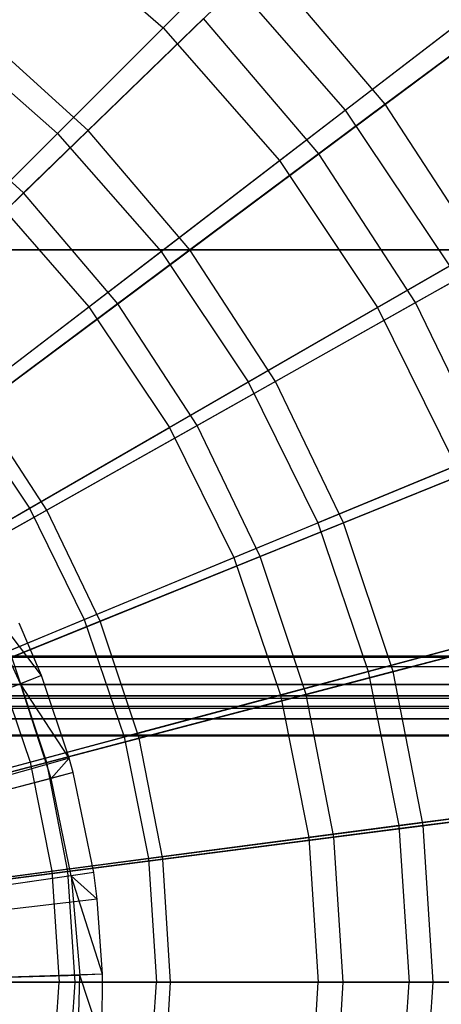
# Model space of a CAD drawing. Extents: x 0.2 to 40.1, y -6.7 to 6.7.
# Tile 507 of 516: x 38.5 to 38.9, y 3.4 to 4.4. Entities that reach past the tile are written whole.
import ezdxf

# ---------------------------------------------------------------- set-up
doc = ezdxf.new("R2010")
doc.units = 0
doc.header["$MEASUREMENT"] = 0
doc.layers.get('0').update_dxf_attribs({"color": 13, "linetype": 'CONTINUOUS'})

# ---------------------------------------------------------------- blocks, each defined once
blk = doc.blocks.new('SNOWBALL_XIV_PM3_STL')
at = {"color": 0}
for p, q in [((39.43158, 4.13386, 50.87138), (0.8489, 4.13386, 50.87138)), ((0.8489, 4.13386, 50.91075), (39.43158, 4.13386, 50.91075)), ((39.43158, 4.13386, 50.87138), (0.8489, 4.13386, 50.87138)), ((0.8489, 4.13386, 50.91075), (39.43158, 4.13386, 50.91075)), ((38.49542, 3.704, 17.40591), (38.45432, 3.7936, 17.40591)), ((38.49542, 3.704, 17.40591), (38.45432, 3.7936, 17.40591)), ((38.51635, 3.71219, 17.39542), (38.45432, 3.7936, 17.40591)), ((38.51635, 3.71219, 17.39542), (38.45432, 3.7936, 17.40591)), ((38.51635, 3.71219, 17.39542), (38.49413, 3.76406, 17.39542)), ((38.51635, 3.71219, 17.39542), (38.49413, 3.76406, 17.39542)), ((39.42879, 3.73129, 51.61956), (0.85168, 3.73129, 51.61956)), ((0.85168, 3.73129, 51.61956), (39.42499, 3.73025, 51.63235)), ((0.85168, 3.73129, 51.61956), (39.42499, 3.73025, 51.63235)), ((0.85168, 3.73129, 50.9109), (39.42879, 3.73129, 50.9109)), ((0.85168, 3.73129, 50.9109), (39.42879, 3.73129, 50.9109)), ((39.42879, 3.73129, 51.61956), (0.85168, 3.73129, 51.61956)), ((0.85988, 3.72647, 51.6467), (39.42499, 3.73025, 51.63235)), ((0.85988, 3.72647, 51.6467), (39.42499, 3.73025, 51.63235)), ((0.85988, 3.72647, 51.6467), (39.4168, 3.72107, 51.65835)), ((0.85988, 3.72647, 51.6467), (39.4168, 3.72107, 51.65835)), ((0.86808, 3.71258, 51.67051), (39.4168, 3.72107, 51.65835)), ((0.86808, 3.71258, 51.67051), (39.4168, 3.72107, 51.65835)), ((0.86808, 3.71258, 51.67051), (39.4086, 3.7035, 51.67959)), ((0.86808, 3.71258, 51.67051), (39.4086, 3.7035, 51.67959)), ((38.51635, 3.71219, 17.39542), (37.85824, 3.45469, 17.61196)), ((38.51635, 3.71219, 17.39542), (37.85824, 3.45469, 17.61196)), ((38.51635, 3.71219, 17.39542), (38.49542, 3.704, 17.40591)), ((38.51635, 3.71219, 17.39542), (38.49542, 3.704, 17.40591)), ((38.54383, 3.63045, 17.39542), (38.51635, 3.71219, 17.39542)), ((38.54383, 3.63045, 17.39542), (38.51635, 3.71219, 17.39542)), ((0.87627, 3.69134, 51.68808), (39.4086, 3.7035, 51.67959)), ((0.87627, 3.69134, 51.68808), (39.4086, 3.7035, 51.67959)), ((38.49542, 3.704, 17.40591), (38.37804, 3.65807, 17.45998)), ((38.49542, 3.704, 17.40591), (38.37804, 3.65807, 17.45998)), ((38.52604, 3.6103, 17.40591), (38.49542, 3.704, 17.40591)), ((38.52604, 3.6103, 17.40591), (38.49542, 3.704, 17.40591)), ((38.54383, 3.63045, 17.39542), (38.49542, 3.704, 17.40591)), ((38.54383, 3.63045, 17.39542), (38.49542, 3.704, 17.40591)), ((0.85168, 3.69192, 51.61956), (39.42076, 3.6896, 51.63287)), ((0.85168, 3.69192, 51.61956), (39.42076, 3.6896, 51.63287)), ((0.85168, 3.69192, 51.61956), (39.42879, 3.69192, 51.61956)), ((39.42879, 3.69192, 50.9109), (0.85168, 3.69192, 50.9109)), ((0.85168, 3.69192, 51.61956), (39.42879, 3.69192, 51.61956)), ((39.42879, 3.69192, 50.9109), (0.85168, 3.69192, 50.9109)), ((0.86195, 3.68816, 51.63636), (39.42076, 3.6896, 51.63287)), ((0.86195, 3.68816, 51.63636), (39.42076, 3.6896, 51.63287)), ((0.86195, 3.68816, 51.63636), (39.41162, 3.68169, 51.64603)), ((0.86195, 3.68816, 51.63636), (39.41162, 3.68169, 51.64603)), ((39.39221, 3.65255, 51.6983), (0.87627, 3.69134, 51.68808)), ((0.87627, 3.69134, 51.68808), (39.4004, 3.67969, 51.69348)), ((0.87627, 3.69134, 51.68808), (39.4004, 3.67969, 51.69348)), ((39.39221, 3.65255, 51.6983), (0.87627, 3.69134, 51.68808)), ((0.87109, 3.67902, 51.6487), (39.41162, 3.68169, 51.64603)), ((0.87109, 3.67902, 51.6487), (39.41162, 3.68169, 51.64603)), ((0.87109, 3.67902, 51.6487), (39.40247, 3.66935, 51.65517)), ((0.87109, 3.67902, 51.6487), (39.40247, 3.66935, 51.65517)), ((0.88023, 3.66587, 51.65661), (39.40247, 3.66935, 51.65517)), ((0.88023, 3.66587, 51.65661), (39.40247, 3.66935, 51.65517)), ((0.88023, 3.66587, 51.65661), (39.39221, 3.65255, 51.65893)), ((0.88023, 3.66587, 51.65661), (39.39221, 3.65255, 51.65893)), ((39.39221, 3.65255, 51.6983), (0.88447, 3.66534, 51.69725)), ((39.39221, 3.65255, 51.6983), (0.88447, 3.66534, 51.69725)), ((39.39221, 3.65255, 51.6983), (10.67572, 3.65238, 51.6983)), ((10.67572, 3.65238, 51.65893), (39.39221, 3.65255, 51.65893)), ((39.39221, 3.65255, 51.6983), (10.67572, 3.65238, 51.6983)), ((10.67572, 3.65238, 51.65893), (39.39221, 3.65255, 51.65893)), ((38.54383, 3.63045, 17.39542), (37.8638, 3.43815, 17.61196)), ((38.54383, 3.63045, 17.39542), (37.8638, 3.43815, 17.61196)), ((38.54383, 3.63045, 17.39542), (38.52604, 3.6103, 17.40591)), ((38.54383, 3.63045, 17.39542), (38.52604, 3.6103, 17.40591)), ((38.54777, 3.61606, 17.39542), (38.54383, 3.63045, 17.39542)), ((38.54777, 3.61606, 17.39542), (38.54383, 3.63045, 17.39542)), ((38.54777, 3.61606, 17.39542), (37.8646, 3.43524, 17.61196)), ((38.54777, 3.61606, 17.39542), (37.8646, 3.43524, 17.61196)), ((38.52604, 3.6103, 17.40591), (38.40419, 3.57806, 17.45998)), ((38.52604, 3.6103, 17.40591), (38.40419, 3.57806, 17.45998)), ((38.54777, 3.61606, 17.39542), (38.52604, 3.6103, 17.40591)), ((38.54777, 3.61606, 17.39542), (38.52604, 3.6103, 17.40591)), ((38.54578, 3.51373, 17.40591), (38.52604, 3.6103, 17.40591)), ((38.54578, 3.51373, 17.40591), (38.52604, 3.6103, 17.40591)), ((38.56802, 3.51696, 17.39542), (38.54777, 3.61606, 17.39542)), ((38.56802, 3.51696, 17.39542), (38.54777, 3.61606, 17.39542)), ((38.56802, 3.51696, 17.39542), (37.86869, 3.4152, 17.61196)), ((38.56802, 3.51696, 17.39542), (37.86869, 3.4152, 17.61196)), ((38.54578, 3.51373, 17.40591), (38.42105, 3.49558, 17.45998)), ((38.54578, 3.51373, 17.40591), (38.42105, 3.49558, 17.45998)), ((38.56802, 3.51696, 17.39542), (38.54578, 3.51373, 17.40591)), ((38.56802, 3.51696, 17.39542), (38.54578, 3.51373, 17.40591)), ((38.54578, 3.51373, 17.40591), (38.55438, 3.41553, 17.40591)), ((38.57685, 3.41621, 17.39542), (38.54578, 3.51373, 17.40591)), ((38.54578, 3.51373, 17.40591), (38.55438, 3.41553, 17.40591)), ((38.57146, 3.49059, 17.39542), (38.54578, 3.51373, 17.40591)), ((38.57685, 3.41621, 17.39542), (38.54578, 3.51373, 17.40591)), ((38.57146, 3.49059, 17.39542), (38.54578, 3.51373, 17.40591)), ((38.57146, 3.49059, 17.39542), (38.56802, 3.51696, 17.39542)), ((38.57146, 3.49059, 17.39542), (38.56802, 3.51696, 17.39542)), ((38.57146, 3.49059, 17.39542), (37.86939, 3.40987, 17.61196)), ((38.57146, 3.49059, 17.39542), (37.86939, 3.40987, 17.61196)), ((38.57685, 3.41621, 17.39542), (38.57146, 3.49059, 17.39542)), ((38.57685, 3.41621, 17.39542), (38.57146, 3.49059, 17.39542)), ((38.57685, 3.41621, 17.39542), (37.87048, 3.39483, 17.61196)), ((38.57685, 3.41621, 17.39542), (37.87048, 3.39483, 17.61196)), ((38.42839, 3.41171, 17.45998), (38.55438, 3.41553, 17.40591)), ((38.42839, 3.41171, 17.45998), (38.55438, 3.41553, 17.40591)), ((38.55173, 3.31699, 17.40591), (38.55438, 3.41553, 17.40591)), ((38.55173, 3.31699, 17.40591), (38.55438, 3.41553, 17.40591)), ((38.57685, 3.41621, 17.39542), (38.55438, 3.41553, 17.40591)), ((38.57685, 3.41621, 17.39542), (38.55438, 3.41553, 17.40591)), ((38.57629, 3.34811, 17.39542), (38.55438, 3.41553, 17.40591)), ((38.57629, 3.34811, 17.39542), (38.55438, 3.41553, 17.40591)), ((38.57629, 3.34811, 17.39542), (38.57685, 3.41621, 17.39542)), ((38.57629, 3.34811, 17.39542), (38.57685, 3.41621, 17.39542))]:
    blk.add_line(p, q, dxfattribs=at)
blk = doc.blocks.new('GRUPUJ_1')
at = {"color": 0}
for p, q in [((38.43053, 11.01331, 12.84771), (38.58274, 11.16552, 13.04235)), ((38.43053, 11.01331, 12.84771), (38.58274, 11.16552, 13.04235)), ((38.29906, 11.12861, 12.84771), (38.43053, 11.01331, 12.84771)), ((38.29906, 11.12861, 12.84771), (38.43053, 11.01331, 12.84771)), ((38.52968, 11.0795, 16.52894), (38.35635, 10.91165, 16.69438)), ((38.52968, 11.0795, 16.52894), (38.35635, 10.91165, 16.69438)), ((38.65045, 10.93764, 16.52894), (38.52968, 11.0795, 16.52894)), ((38.65045, 10.93764, 16.52894), (38.52968, 11.0795, 16.52894)), ((38.32599, 10.90877, 16.58993), (38.48858, 11.07136, 16.41288)), ((38.32599, 10.90877, 16.58993), (38.48858, 11.07136, 16.41288)), ((38.48858, 11.07136, 16.41288), (38.61096, 10.93181, 16.41288)), ((38.48858, 11.07136, 16.41288), (38.61096, 10.93181, 16.41288)), ((38.82595, 11.06862, 16.33494), (38.65045, 10.93764, 16.52894)), ((38.82595, 11.06862, 16.33494), (38.65045, 10.93764, 16.52894)), ((38.61096, 10.93181, 16.41288), (38.77444, 11.05726, 16.20853)), ((38.61096, 10.93181, 16.41288), (38.77444, 11.05726, 16.20853)), ((38.2924, 10.84971, 12.58933), (38.47071, 11.0224, 12.74415)), ((38.2924, 10.84971, 12.58933), (38.47071, 11.0224, 12.74415)), ((38.58467, 10.88854, 12.74415), (38.47071, 11.0224, 12.74415)), ((38.58467, 10.88854, 12.74415), (38.47071, 11.0224, 12.74415)), ((38.58467, 10.88854, 12.74415), (38.76674, 11.02443, 12.92848)), ((38.58467, 10.88854, 12.74415), (38.76674, 11.02443, 12.92848)), ((38.20906, 11.01131, 16.58993), (38.32599, 10.90877, 16.58993)), ((38.20906, 11.01131, 16.58993), (38.32599, 10.90877, 16.58993)), ((38.35635, 10.91165, 16.69438), (38.24132, 11.01611, 16.69438)), ((38.35635, 10.91165, 16.69438), (38.24132, 11.01611, 16.69438)), ((38.26235, 10.84513, 12.68143), (38.43053, 11.01331, 12.84771)), ((38.26235, 10.84513, 12.68143), (38.43053, 11.01331, 12.84771)), ((38.43053, 11.01331, 12.84771), (38.54583, 10.88184, 12.84771)), ((38.43053, 11.01331, 12.84771), (38.54583, 10.88184, 12.84771)), ((38.54583, 10.88184, 12.84771), (38.7166, 11.01288, 13.04235)), ((38.54583, 10.88184, 12.84771), (38.7166, 11.01288, 13.04235)), ((38.2924, 10.84971, 12.58933), (38.18581, 10.9465, 12.58933)), ((38.2924, 10.84971, 12.58933), (38.18581, 10.9465, 12.58933)), ((38.65045, 10.93764, 16.52894), (38.45708, 10.79333, 16.69438)), ((38.65045, 10.93764, 16.52894), (38.45708, 10.79333, 16.69438)), ((38.75209, 10.7815, 16.52894), (38.65045, 10.93764, 16.52894)), ((38.75209, 10.7815, 16.52894), (38.65045, 10.93764, 16.52894)), ((38.42854, 10.79184, 16.58993), (38.61096, 10.93181, 16.41288)), ((38.42854, 10.79184, 16.58993), (38.61096, 10.93181, 16.41288)), ((38.61096, 10.93181, 16.41288), (38.71407, 10.77749, 16.41288)), ((38.61096, 10.93181, 16.41288), (38.71407, 10.77749, 16.41288)), ((38.14906, 10.73184, 16.73693), (38.32599, 10.90877, 16.58993)), ((38.14906, 10.73184, 16.73693), (38.32599, 10.90877, 16.58993)), ((38.35635, 10.91165, 16.69438), (38.16967, 10.73085, 16.82873)), ((38.35635, 10.91165, 16.69438), (38.16967, 10.73085, 16.82873)), ((38.32599, 10.90877, 16.58993), (38.42854, 10.79184, 16.58993)), ((38.32599, 10.90877, 16.58993), (38.42854, 10.79184, 16.58993)), ((38.45708, 10.79333, 16.69438), (38.35635, 10.91165, 16.69438)), ((38.45708, 10.79333, 16.69438), (38.35635, 10.91165, 16.69438)), ((38.38573, 10.74007, 12.58933), (38.58467, 10.88854, 12.74415)), ((38.38573, 10.74007, 12.58933), (38.58467, 10.88854, 12.74415)), ((38.68056, 10.74122, 12.74415), (38.58467, 10.88854, 12.74415)), ((38.68056, 10.74122, 12.74415), (38.58467, 10.88854, 12.74415)), ((38.35713, 10.73705, 12.68143), (38.54583, 10.88184, 12.84771)), ((38.35713, 10.73705, 12.68143), (38.54583, 10.88184, 12.84771)), ((38.54583, 10.88184, 12.84771), (38.64298, 10.73644, 12.84771)), ((38.54583, 10.88184, 12.84771), (38.64298, 10.73644, 12.84771)), ((38.1017, 10.66503, 12.46637), (38.2924, 10.84971, 12.58933)), ((38.1017, 10.66503, 12.46637), (38.2924, 10.84971, 12.58933)), ((38.26235, 10.84513, 12.68143), (38.35713, 10.73705, 12.68143)), ((38.26235, 10.84513, 12.68143), (38.35713, 10.73705, 12.68143)), ((38.38573, 10.74007, 12.58933), (38.2924, 10.84971, 12.58933)), ((38.38573, 10.74007, 12.58933), (38.2924, 10.84971, 12.58933)), ((38.68056, 10.74122, 12.74415), (38.87852, 10.8527, 12.92848)), ((38.68056, 10.74122, 12.74415), (38.87852, 10.8527, 12.92848)), ((38.64298, 10.73644, 12.84771), (38.82939, 10.84407, 13.04235)), ((38.64298, 10.73644, 12.84771), (38.82939, 10.84407, 13.04235)), ((38.23002, 10.63951, 16.73693), (38.42854, 10.79184, 16.58993)), ((38.23002, 10.63951, 16.73693), (38.42854, 10.79184, 16.58993)), ((38.45708, 10.79333, 16.69438), (38.2488, 10.63789, 16.82873)), ((38.45708, 10.79333, 16.69438), (38.2488, 10.63789, 16.82873)), ((38.42854, 10.79184, 16.58993), (38.51494, 10.66252, 16.58993)), ((38.42854, 10.79184, 16.58993), (38.51494, 10.66252, 16.58993)), ((38.54185, 10.6631, 16.69438), (38.45708, 10.79333, 16.69438)), ((38.54185, 10.6631, 16.69438), (38.45708, 10.79333, 16.69438)), ((38.51494, 10.66252, 16.58993), (38.71407, 10.77749, 16.41288)), ((38.51494, 10.66252, 16.58993), (38.71407, 10.77749, 16.41288)), ((38.75209, 10.7815, 16.52894), (38.54185, 10.6631, 16.69438)), ((38.75209, 10.7815, 16.52894), (38.54185, 10.6631, 16.69438)), ((38.15346, 10.58077, 12.5461), (38.35713, 10.73705, 12.68143)), ((38.15346, 10.58077, 12.5461), (38.35713, 10.73705, 12.68143)), ((38.17298, 10.5813, 12.46637), (38.38573, 10.74007, 12.58933)), ((38.17298, 10.5813, 12.46637), (38.38573, 10.74007, 12.58933)), ((38.35713, 10.73705, 12.68143), (38.437, 10.61752, 12.68143)), ((38.35713, 10.73705, 12.68143), (38.437, 10.61752, 12.68143)), ((38.46428, 10.61941, 12.58933), (38.38573, 10.74007, 12.58933)), ((38.46428, 10.61941, 12.58933), (38.38573, 10.74007, 12.58933)), ((38.46428, 10.61941, 12.58933), (38.68056, 10.74122, 12.74415)), ((38.46428, 10.61941, 12.58933), (38.68056, 10.74122, 12.74415)), ((38.75684, 10.58284, 12.74415), (38.68056, 10.74122, 12.74415)), ((38.75684, 10.58284, 12.74415), (38.68056, 10.74122, 12.74415)), ((38.437, 10.61752, 12.68143), (38.64298, 10.73644, 12.84771)), ((38.437, 10.61752, 12.68143), (38.64298, 10.73644, 12.84771)), ((38.64298, 10.73644, 12.84771), (38.72032, 10.57961, 12.84771)), ((38.64298, 10.73644, 12.84771), (38.72032, 10.57961, 12.84771)), ((38.29825, 10.53741, 16.73693), (38.51494, 10.66252, 16.58993)), ((38.29825, 10.53741, 16.73693), (38.51494, 10.66252, 16.58993)), ((38.54185, 10.6631, 16.69438), (38.31541, 10.53557, 16.82873)), ((38.54185, 10.6631, 16.69438), (38.31541, 10.53557, 16.82873)), ((38.51494, 10.66252, 16.58993), (38.58373, 10.52303, 16.58993)), ((38.51494, 10.66252, 16.58993), (38.58373, 10.52303, 16.58993)), ((38.60927, 10.5231, 16.69438), (38.54185, 10.6631, 16.69438)), ((38.60927, 10.5231, 16.69438), (38.54185, 10.6631, 16.69438)), ((38.23002, 10.63951, 16.73693), (38.29825, 10.53741, 16.73693)), ((38.23002, 10.63951, 16.73693), (38.29825, 10.53741, 16.73693)), ((38.31541, 10.53557, 16.82873), (38.2488, 10.63789, 16.82873)), ((38.31541, 10.53557, 16.82873), (38.2488, 10.63789, 16.82873)), ((38.21467, 10.48916, 12.5461), (38.437, 10.61752, 12.68143)), ((38.21467, 10.48916, 12.5461), (38.437, 10.61752, 12.68143)), ((38.23297, 10.48914, 12.46637), (38.46428, 10.61941, 12.58933)), ((38.23297, 10.48914, 12.46637), (38.46428, 10.61941, 12.58933)), ((38.437, 10.61752, 12.68143), (38.50058, 10.48859, 12.68143)), ((38.437, 10.61752, 12.68143), (38.50058, 10.48859, 12.68143)), ((38.52674, 10.48969, 12.58933), (38.46428, 10.61941, 12.58933)), ((38.52674, 10.48969, 12.58933), (38.46428, 10.61941, 12.58933)), ((38.79616, 10.61103, 16.41288), (38.58373, 10.52303, 16.58993)), ((38.79616, 10.61103, 16.41288), (38.58373, 10.52303, 16.58993)), ((38.83292, 10.61364, 16.52894), (38.60927, 10.5231, 16.69438)), ((38.83292, 10.61364, 16.52894), (38.60927, 10.5231, 16.69438)), ((38.52674, 10.48969, 12.58933), (38.75684, 10.58284, 12.74415)), ((38.52674, 10.48969, 12.58933), (38.75684, 10.58284, 12.74415)), ((38.50058, 10.48859, 12.68143), (38.72032, 10.57961, 12.84771)), ((38.50058, 10.48859, 12.68143), (38.72032, 10.57961, 12.84771)), ((38.06737, 10.40411, 16.85159), (38.29825, 10.53741, 16.73693)), ((38.06737, 10.40411, 16.85159), (38.29825, 10.53741, 16.73693)), ((38.31541, 10.53557, 16.82873), (38.07623, 10.40086, 16.92993)), ((38.31541, 10.53557, 16.82873), (38.07623, 10.40086, 16.92993)), ((38.29825, 10.53741, 16.73693), (38.35256, 10.42728, 16.73693)), ((38.29825, 10.53741, 16.73693), (38.35256, 10.42728, 16.73693)), ((38.36838, 10.42557, 16.82873), (38.31541, 10.53557, 16.82873)), ((38.36838, 10.42557, 16.82873), (38.31541, 10.53557, 16.82873)), ((38.35256, 10.42728, 16.73693), (38.58373, 10.52303, 16.58993)), ((38.35256, 10.42728, 16.73693), (38.58373, 10.52303, 16.58993)), ((38.60927, 10.5231, 16.69438), (38.36838, 10.42557, 16.82873)), ((38.60927, 10.5231, 16.69438), (38.36838, 10.42557, 16.82873)), ((38.58373, 10.52303, 16.58993), (38.63372, 10.37576, 16.58993)), ((38.58373, 10.52303, 16.58993), (38.63372, 10.37576, 16.58993)), ((38.65823, 10.37562, 16.69438), (38.60927, 10.5231, 16.69438)), ((38.65823, 10.37562, 16.69438), (38.60927, 10.5231, 16.69438)), ((38.2634, 10.39035, 12.5461), (38.50058, 10.48859, 12.68143)), ((38.2634, 10.39035, 12.5461), (38.50058, 10.48859, 12.68143)), ((38.28068, 10.39006, 12.46637), (38.52674, 10.48969, 12.58933)), ((38.28068, 10.39006, 12.46637), (38.52674, 10.48969, 12.58933)), ((38.50058, 10.48859, 12.68143), (38.54679, 10.35247, 12.68143)), ((38.50058, 10.48859, 12.68143), (38.54679, 10.35247, 12.68143)), ((38.57212, 10.35304, 12.58933), (38.52674, 10.48969, 12.58933)), ((38.57212, 10.35304, 12.58933), (38.52674, 10.48969, 12.58933)), ((38.85582, 10.43527, 16.41288), (38.63372, 10.37576, 16.58993)), ((38.85582, 10.43527, 16.41288), (38.63372, 10.37576, 16.58993)), ((38.89163, 10.43683, 16.52894), (38.65823, 10.37562, 16.69438)), ((38.89163, 10.43683, 16.52894), (38.65823, 10.37562, 16.69438)), ((38.10625, 10.32526, 16.85159), (38.35256, 10.42728, 16.73693)), ((38.10625, 10.32526, 16.85159), (38.35256, 10.42728, 16.73693)), ((38.36838, 10.42557, 16.82873), (38.11394, 10.32256, 16.92993)), ((38.36838, 10.42557, 16.82873), (38.11394, 10.32256, 16.92993)), ((38.35256, 10.42728, 16.73693), (38.39203, 10.311, 16.73693)), ((38.35256, 10.42728, 16.73693), (38.39203, 10.311, 16.73693)), ((38.40685, 10.3097, 16.82873), (38.36838, 10.42557, 16.82873)), ((38.40685, 10.3097, 16.82873), (38.36838, 10.42557, 16.82873)), ((38.57212, 10.35304, 12.58933), (38.81223, 10.41601, 12.74415)), ((38.57212, 10.35304, 12.58933), (38.81223, 10.41601, 12.74415)), ((38.54679, 10.35247, 12.68143), (38.77653, 10.41403, 12.84771)), ((38.54679, 10.35247, 12.68143), (38.77653, 10.41403, 12.84771)), ((38.2634, 10.39035, 12.5461), (38.29882, 10.28603, 12.5461)), ((38.2634, 10.39035, 12.5461), (38.29882, 10.28603, 12.5461)), ((38.31533, 10.2857, 12.46637), (38.28068, 10.39006, 12.46637)), ((38.31533, 10.2857, 12.46637), (38.28068, 10.39006, 12.46637)), ((38.63372, 10.37576, 16.58993), (38.39203, 10.311, 16.73693)), ((38.63372, 10.37576, 16.58993), (38.39203, 10.311, 16.73693)), ((38.65823, 10.37562, 16.69438), (38.40685, 10.3097, 16.82873)), ((38.65823, 10.37562, 16.69438), (38.40685, 10.3097, 16.82873)), ((38.63372, 10.37576, 16.58993), (38.66406, 10.22322, 16.58993)), ((38.63372, 10.37576, 16.58993), (38.66406, 10.22322, 16.58993)), ((38.68794, 10.2231, 16.69438), (38.65823, 10.37562, 16.69438)), ((38.68794, 10.2231, 16.69438), (38.65823, 10.37562, 16.69438)), ((38.29882, 10.28603, 12.5461), (38.54679, 10.35247, 12.68143)), ((38.29882, 10.28603, 12.5461), (38.54679, 10.35247, 12.68143)), ((38.31533, 10.2857, 12.46637), (38.57212, 10.35304, 12.58933)), ((38.31533, 10.2857, 12.46637), (38.57212, 10.35304, 12.58933)), ((38.54679, 10.35247, 12.68143), (38.57483, 10.21148, 12.68143)), ((38.54679, 10.35247, 12.68143), (38.57483, 10.21148, 12.68143)), ((38.59964, 10.21172, 12.58933), (38.57212, 10.35304, 12.58933)), ((38.59964, 10.21172, 12.58933), (38.57212, 10.35304, 12.58933)), ((38.13451, 10.242, 16.85159), (38.39203, 10.311, 16.73693)), ((38.13451, 10.242, 16.85159), (38.39203, 10.311, 16.73693)), ((38.40685, 10.3097, 16.82873), (38.14133, 10.24007, 16.92993)), ((38.40685, 10.3097, 16.82873), (38.14133, 10.24007, 16.92993)), ((38.39203, 10.311, 16.73693), (38.41598, 10.19056, 16.73693)), ((38.39203, 10.311, 16.73693), (38.41598, 10.19056, 16.73693)), ((38.43019, 10.18987, 16.82873), (38.40685, 10.3097, 16.82873)), ((38.43019, 10.18987, 16.82873), (38.40685, 10.3097, 16.82873)), ((38.03648, 10.21573, 12.44383), (38.29882, 10.28603, 12.5461)), ((38.03648, 10.21573, 12.44383), (38.29882, 10.28603, 12.5461)), ((38.04581, 10.21503, 12.37717), (38.31533, 10.2857, 12.46637)), ((38.04581, 10.21503, 12.37717), (38.31533, 10.2857, 12.46637)), ((38.29882, 10.28603, 12.5461), (38.32031, 10.17797, 12.5461)), ((38.29882, 10.28603, 12.5461), (38.32031, 10.17797, 12.5461)), ((38.33635, 10.17777, 12.46637), (38.31533, 10.2857, 12.46637)), ((38.33635, 10.17777, 12.46637), (38.31533, 10.2857, 12.46637)), ((38.89203, 10.25324, 16.41288), (38.66406, 10.22322, 16.58993)), ((38.89203, 10.25324, 16.41288), (38.66406, 10.22322, 16.58993)), ((38.92724, 10.25396, 16.52894), (38.68794, 10.2231, 16.69438)), ((38.92724, 10.25396, 16.52894), (38.68794, 10.2231, 16.69438)), ((38.57483, 10.21148, 12.68143), (38.81064, 10.24252, 12.84771)), ((38.57483, 10.21148, 12.68143), (38.81064, 10.24252, 12.84771)), ((38.59964, 10.21172, 12.58933), (38.84583, 10.24346, 12.74415)), ((38.59964, 10.21172, 12.58933), (38.84583, 10.24346, 12.74415)), ((38.66406, 10.22322, 16.58993), (38.41598, 10.19056, 16.73693)), ((38.66406, 10.22322, 16.58993), (38.41598, 10.19056, 16.73693)), ((38.68794, 10.2231, 16.69438), (38.43019, 10.18987, 16.82873)), ((38.68794, 10.2231, 16.69438), (38.43019, 10.18987, 16.82873)), ((38.66406, 10.22322, 16.58993), (38.67423, 10.06803, 16.58993)), ((38.66406, 10.22322, 16.58993), (38.67423, 10.06803, 16.58993)), ((38.6979, 10.06803, 16.69438), (38.68794, 10.2231, 16.69438)), ((38.6979, 10.06803, 16.69438), (38.68794, 10.2231, 16.69438)), ((38.32031, 10.17797, 12.5461), (38.57483, 10.21148, 12.68143)), ((38.32031, 10.17797, 12.5461), (38.57483, 10.21148, 12.68143)), ((38.33635, 10.17777, 12.46637), (38.59964, 10.21172, 12.58933)), ((38.33635, 10.17777, 12.46637), (38.59964, 10.21172, 12.58933)), ((38.57483, 10.21148, 12.68143), (38.58424, 10.06803, 12.68143)), ((38.57483, 10.21148, 12.68143), (38.58424, 10.06803, 12.68143)), ((38.60886, 10.06803, 12.58933), (38.59964, 10.21172, 12.58933)), ((38.60886, 10.06803, 12.58933), (38.59964, 10.21172, 12.58933)), ((38.41598, 10.19056, 16.73693), (38.15167, 10.15577, 16.85159)), ((38.41598, 10.19056, 16.73693), (38.15167, 10.15577, 16.85159)), ((38.43019, 10.18987, 16.82873), (38.15794, 10.15477, 16.92993)), ((38.43019, 10.18987, 16.82873), (38.15794, 10.15477, 16.92993)), ((38.41598, 10.19056, 16.73693), (38.42402, 10.06803, 16.73693)), ((38.41598, 10.19056, 16.73693), (38.42402, 10.06803, 16.73693)), ((38.43801, 10.06803, 16.82873), (38.43019, 10.18987, 16.82873)), ((38.43801, 10.06803, 16.82873), (38.43019, 10.18987, 16.82873)), ((38.05104, 10.14252, 12.44383), (38.32031, 10.17797, 12.5461)), ((38.05104, 10.14252, 12.44383), (38.32031, 10.17797, 12.5461)), ((38.06001, 10.14214, 12.37717), (38.33635, 10.17777, 12.46637)), ((38.06001, 10.14214, 12.37717), (38.33635, 10.17777, 12.46637)), ((38.32031, 10.17797, 12.5461), (38.32752, 10.06803, 12.5461)), ((38.32031, 10.17797, 12.5461), (38.32752, 10.06803, 12.5461)), ((38.3434, 10.06803, 12.46637), (38.33635, 10.17777, 12.46637)), ((38.3434, 10.06803, 12.46637), (38.33635, 10.17777, 12.46637)), ((38.32752, 10.06803, 12.5461), (38.05593, 10.06803, 12.44383)), ((38.32752, 10.06803, 12.5461), (38.05593, 10.06803, 12.44383)), ((38.06477, 10.06803, 12.37717), (38.3434, 10.06803, 12.46637)), ((38.06477, 10.06803, 12.37717), (38.3434, 10.06803, 12.46637)), ((38.15742, 10.06803, 16.85159), (38.42402, 10.06803, 16.73693)), ((38.15742, 10.06803, 16.85159), (38.42402, 10.06803, 16.73693)), ((38.43801, 10.06803, 16.82873), (38.16351, 10.06803, 16.92993)), ((38.43801, 10.06803, 16.82873), (38.16351, 10.06803, 16.92993)), ((38.32031, 9.95809, 12.5461), (38.32752, 10.06803, 12.5461)), ((38.32031, 9.95809, 12.5461), (38.32752, 10.06803, 12.5461)), ((38.58424, 10.06803, 12.68143), (38.32752, 10.06803, 12.5461)), ((38.58424, 10.06803, 12.68143), (38.32752, 10.06803, 12.5461)), ((38.33635, 9.95829, 12.46637), (38.3434, 10.06803, 12.46637)), ((38.33635, 9.95829, 12.46637), (38.3434, 10.06803, 12.46637)), ((38.3434, 10.06803, 12.46637), (38.60886, 10.06803, 12.58933)), ((38.3434, 10.06803, 12.46637), (38.60886, 10.06803, 12.58933)), ((38.41598, 9.9455, 16.73693), (38.42402, 10.06803, 16.73693)), ((38.41598, 9.9455, 16.73693), (38.42402, 10.06803, 16.73693)), ((38.42402, 10.06803, 16.73693), (38.67423, 10.06803, 16.58993)), ((38.42402, 10.06803, 16.73693), (38.67423, 10.06803, 16.58993)), ((38.43019, 9.9462, 16.82873), (38.43801, 10.06803, 16.82873)), ((38.43019, 9.9462, 16.82873), (38.43801, 10.06803, 16.82873)), ((38.6979, 10.06803, 16.69438), (38.43801, 10.06803, 16.82873)), ((38.6979, 10.06803, 16.69438), (38.43801, 10.06803, 16.82873)), ((38.57483, 9.92459, 12.68143), (38.58424, 10.06803, 12.68143)), ((38.57483, 9.92459, 12.68143), (38.58424, 10.06803, 12.68143)), ((38.82208, 10.06803, 12.84771), (38.58424, 10.06803, 12.68143)), ((38.82208, 10.06803, 12.84771), (38.58424, 10.06803, 12.68143)), ((38.59964, 9.92435, 12.58933), (38.60886, 10.06803, 12.58933)), ((38.59964, 9.92435, 12.58933), (38.60886, 10.06803, 12.58933)), ((38.60886, 10.06803, 12.58933), (38.85709, 10.06803, 12.74415)), ((38.60886, 10.06803, 12.58933), (38.85709, 10.06803, 12.74415)), ((38.66406, 9.91284, 16.58993), (38.67423, 10.06803, 16.58993)), ((38.66406, 9.91284, 16.58993), (38.67423, 10.06803, 16.58993)), ((38.67423, 10.06803, 16.58993), (38.90417, 10.06803, 16.41288)), ((38.67423, 10.06803, 16.58993), (38.90417, 10.06803, 16.41288)), ((38.68794, 9.91296, 16.69438), (38.6979, 10.06803, 16.69438)), ((38.68794, 9.91296, 16.69438), (38.6979, 10.06803, 16.69438)), ((38.93918, 10.06803, 16.52894), (38.6979, 10.06803, 16.69438)), ((38.93918, 10.06803, 16.52894), (38.6979, 10.06803, 16.69438))]:
    blk.add_line(p, q, dxfattribs=at)
blk.add_blockref('SNOWBALL_XIV_PM3_STL', (-0.20617, 6.65964, -0.51186), dxfattribs=at)

msp = doc.modelspace()

# ---------------------------------------------------------------- block references
at = {"color": 0}
msp.add_blockref('GRUPUJ_1', (0.20617, -6.65964, 0.51186), dxfattribs=at)

doc.saveas('drawing.dxf')
